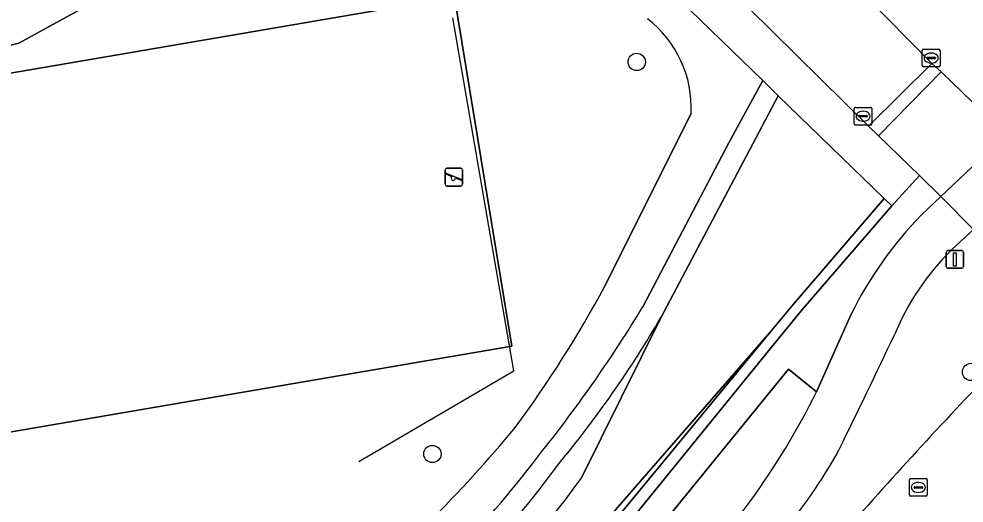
# Model space of a CAD drawing. Extents: x 162879 to 165540, y 384011 to 385181.
# Drawn here: x 164442.3 to 164495.6, y 384933.7 to 384961.1 of the extents above; entities that cross this region are included whole.
import ezdxf

# ---------------------------------------------------------------- set-up
doc = ezdxf.new("R2010")
doc.units = 0
for name, color, linetype in [('IMGEO_Boom', 7, 'Continuous'), ('IMGEO_Fietspad_gesloten', 7, 'Continuous'), ('IMGEO_Groenvoorziening', 7, 'Continuous'), ('IMGEO_Hek', 7, 'Continuous'), ('IMGEO_Kolk', 7, 'Continuous'), ('IMGEO_Rijbaan_lokaal_gesloten', 7, 'Continuous'), ('IMGEO_Rijbaan_lokaal_open', 7, 'Continuous'), ('IMGEO_Rioolput', 7, 'Continuous'), ('IMGEO_Speelvoorziening', 7, 'Continuous'), ('IMGEO_Verkeersbordpaal', 7, 'Continuous'), ('IMGEO_Verkeerseiland_open', 7, 'Continuous'), ('IMGEO_Voetpad_gesloten', 7, 'Continuous'), ('IMGEO_Voetpad_open', 7, 'Continuous')]:
    doc.layers.add(name, color=color, linetype=linetype)

msp = doc.modelspace()

# ---------------------------------------------------------------- linework, layer by layer
at = {"layer": 'IMGEO_Boom'}
for centre in [(164477.156, 384958.621), (164496.04, 384941.094), (164465.615, 384936.458)]:
    msp.add_circle(centre, 0.489, dxfattribs=at)
at = {"layer": 'IMGEO_Fietspad_gesloten'}
msp.add_lwpolyline([(164500.049, 384952.849), (164498.158, 384954.634), (164494.342, 384951.014), (164496.174, 384949.14)], close=True, dxfattribs=at)
for points in [[(164494.943, 384948.001), (164496.174, 384949.14), (164494.342, 384951.014), (164493.232, 384949.962)], [(164489.277, 384944.367), (164487.316, 384939.967)]]:
    msp.add_lwpolyline(points, dxfattribs=at)
for centre, radius, start, end in [((164508.647, 384934.87), 21.573, 135.6067, 153.8817), ((164505.146, 384937.668), 14.521, 134.6397, 157.6176), ((163910.014, 385219.456), 643.972, 333.952996, 334.596428), ((164448.155, 384959.497), 43.761, 314.41, 333.4946), ((164462.543, 384951.094), 29.759, 319.5542, 331.0372)]:
    msp.add_arc(centre, radius, start, end, dxfattribs=at)
at = {"layer": 'IMGEO_Groenvoorziening'}
for points in [[(164494.339, 384970.22), (164489.992, 384965.301), (164488.784, 384963.681), (164493.835, 384958.524), (164494.36, 384958.057), (164496.126, 384956.335), (164496.375, 384956.567), (164500, 384960.208), (164505.582, 384965.814), (164516.533, 384976.879), (164527.873, 384988.337), (164518.226, 384996.111)], [(164468.697, 384969.055), (164441.134, 384964.251), (164441.528, 384961.885), (164431.736, 384960.16), (164431.333, 384962.523), (164413.79, 384959.457), (164418.708, 384958.06), (164427.733, 384958.924), (164431.338, 384957.031), (164442.258, 384959.687), (164446.716, 384962.145), (164467.132, 384966.15)], [(164484.271, 384957.562), (164473.694, 384967.833)], [(164467.132, 384966.15), (164446.716, 384962.145), (164442.258, 384959.687), (164431.338, 384957.031), (164427.733, 384958.924), (164418.708, 384958.06), (164413.79, 384959.457), (164407.984, 384958.459), (164408.469, 384955.043), (164408.764, 384955.094), (164409.059, 384953.421), (164411.011, 384942.36), (164336.268, 384929.356), (164334.073, 384942.077), (164327.87, 384940.992), (164334.997, 384900.103), (164327.736, 384898.783), (164327.779, 384898.632)], [(164477.497, 384944.784), (164482.385, 384954.08), (164484.271, 384957.562)], [(164462.022, 384917.279), (164484.697, 384943.341), (164486.008, 384944.936), (164491.127, 384950.905), (164485.155, 384956.704), (164483.365, 384953.32), (164478.532, 384944.196), (164474.015, 384935.079)], [(164480.232, 384955.715), (164475.356, 384945.943)], [(164475.356, 384945.943), (164480.232, 384955.715)], [(164496.613, 384948.674), (164496.174, 384949.14), (164494.943, 384948.001)], [(164474.015, 384935.079), (164478.532, 384944.196)], [(164466.921, 384921.547), (164474.605, 384931.09), (164484.697, 384943.341), (164462.022, 384917.279)], [(164487.316, 384939.967), (164485.725, 384941.26), (164468.594, 384920.192)]]:
    msp.add_lwpolyline(points, dxfattribs=at)
for points in [[(164425.887, 384934.975), (164422.506, 384954.687), (164466.856, 384962.294), (164470.107, 384942.559)], [(164425.887, 384934.975), (164470.107, 384942.559), (164466.856, 384962.294), (164422.506, 384954.687)]]:
    msp.add_lwpolyline(points, close=True, dxfattribs=at)
for centre, radius, start, end in [((164473.899, 384956.022), 6.341, 357.2279, 52.4857), ((164473.899, 384956.022), 6.341, 357.2279, 52.4857), ((164505.146, 384937.668), 14.521, 134.6397, 157.6176), ((164417.422, 384977.057), 65.76, 323.53243, 331.76174), ((164417.422, 384977.057), 65.76, 323.53243, 331.76174), ((164413.695, 384983.148), 74.448, 321.34612, 328.98139), ((164424.923, 384975.371), 62.015, 320.46686, 329.82108), ((163910.014, 385219.456), 643.972, 333.952996, 334.596428), ((164731.876, 384717.524), 324.148, 136.46986, 138.7792), ((164448.155, 384959.497), 43.761, 314.41, 333.4946), ((164410.857, 384987.215), 77.196, 309.58049, 320.36366), ((164410.857, 384987.215), 77.196, 309.58049, 320.36366), ((164419.966, 384975.63), 64.884, 309.81721, 323.07213), ((164462.543, 384951.094), 29.759, 319.5542, 331.0372), ((164417.215, 384976.981), 69.082, 310.70013, 323.50742), ((164380.531, 385003.61), 115.913, 315.72977, 323.75562), ((164380.531, 385003.61), 115.913, 315.72977, 323.75562)]:
    msp.add_arc(centre, radius, start, end, dxfattribs=at)
at = {"layer": 'IMGEO_Hek'}
msp.add_lwpolyline([(164461.464, 384936.031), (164470.225, 384941.154), (164466.768, 384961.114)], dxfattribs=at)
at = {"layer": 'IMGEO_Kolk'}
for p, q in [((164493.286, 384958.411), (164493.286, 384959.263)), ((164493.361, 384959.337), (164494.213, 384959.337)), ((164493.545, 384958.831), (164493.545, 384958.843)), ((164493.588, 384958.88), (164493.986, 384958.88)), ((164493.774, 384959.117), (164493.799, 384959.117)), ((164494.029, 384958.843), (164494.029, 384958.831)), ((164494.287, 384959.263), (164494.287, 384958.411)), ((164494.213, 384958.337), (164493.361, 384958.337)), ((164493.983, 384958.794), (164493.585, 384958.794)), ((164493.797, 384958.557), (164493.772, 384958.557)), ((164489.443, 384955.126), (164489.443, 384955.978)), ((164489.518, 384956.052), (164490.37, 384956.052)), ((164489.931, 384955.832), (164489.956, 384955.832)), ((164490.444, 384955.978), (164490.444, 384955.126)), ((164489.702, 384955.546), (164489.702, 384955.558)), ((164490.14, 384955.509), (164489.742, 384955.509)), ((164489.745, 384955.595), (164490.143, 384955.595)), ((164489.954, 384955.272), (164489.929, 384955.272)), ((164490.186, 384955.558), (164490.186, 384955.546)), ((164490.37, 384955.052), (164489.518, 384955.052))]:
    msp.add_line(p, q, dxfattribs=at)
for points in [[(164493.286, 384958.411), (164493.286, 384959.263)], [(164493.361, 384959.337), (164494.213, 384959.337)], [(164494.287, 384959.263), (164494.287, 384958.411)], [(164494.213, 384958.337), (164493.361, 384958.337)], [(164489.443, 384955.126), (164489.443, 384955.978)], [(164489.518, 384956.052), (164490.37, 384956.052)], [(164490.444, 384955.978), (164490.444, 384955.126)], [(164490.37, 384955.052), (164489.518, 384955.052)]]:
    msp.add_lwpolyline(points, dxfattribs=at)
for centre, radius, start, end in [((164493.363, 384959.261), 0.0765, 91.552, 178.448), ((164493.363, 384959.261), 0.0765, 91.552, 178.448), ((164493.585, 384958.84), 0.0403, 85.8775, 175.7526), ((164493.99, 384958.842), 0.0386, 1.7309, 96.639), ((164494.211, 384959.261), 0.0765, 1.552, 88.448), ((164494.211, 384959.261), 0.0765, 1.552, 88.448), ((164493.363, 384958.413), 0.0765, 181.552, 268.448), ((164493.363, 384958.413), 0.0765, 181.552, 268.448), ((164493.582, 384958.83), 0.0366, 178.938, 274.7102), ((164493.986, 384958.837), 0.043, 264.8664, 352.4533), ((164494.211, 384958.413), 0.0765, 271.552, 358.448), ((164494.211, 384958.413), 0.0765, 271.552, 358.448), ((164489.52, 384955.976), 0.0765, 91.552, 178.448), ((164489.52, 384955.976), 0.0765, 91.552, 178.448), ((164490.368, 384955.976), 0.0765, 1.552, 88.448), ((164490.368, 384955.976), 0.0765, 1.552, 88.448), ((164489.52, 384955.128), 0.0765, 181.552, 268.448), ((164489.52, 384955.128), 0.0765, 181.552, 268.448), ((164489.742, 384955.555), 0.0403, 85.8775, 175.7526), ((164489.739, 384955.545), 0.0366, 178.938, 274.7102), ((164490.143, 384955.552), 0.043, 264.8664, 352.4533), ((164490.147, 384955.557), 0.0386, 1.7309, 96.639), ((164490.368, 384955.128), 0.0765, 271.552, 358.448), ((164490.368, 384955.128), 0.0765, 271.552, 358.448)]:
    msp.add_arc(centre, radius, start, end, dxfattribs=at)
for centre, major_axis, ratio, start_param, end_param in [((164493.773, 384958.837), (-0.387, 0.002), 0.722429, 4.712389, 7.853982), ((164493.798, 384958.837), (-0.39, 0.002), 0.717154, 1.570796, 4.712389), ((164489.93, 384955.552), (-0.387, 0.002), 0.722429, 4.712389, 7.853982), ((164489.955, 384955.552), (-0.39, 0.002), 0.717154, 1.570796, 4.712389)]:
    msp.add_ellipse(centre, major_axis=major_axis, ratio=ratio, start_param=start_param, end_param=end_param, dxfattribs=at)
at = {"layer": 'IMGEO_Rijbaan_lokaal_gesloten'}
msp.add_arc((164731.876, 384717.524), 324.148, 136.46986, 138.7792, dxfattribs=at)
at = {"layer": 'IMGEO_Rijbaan_lokaal_open'}
msp.add_lwpolyline([(164475.357, 384969.696), (164490.247, 384954.981), (164493.835, 384958.524), (164488.784, 384963.681), (164487.769, 384964.638), (164479.17, 384972.95)], dxfattribs=at)
msp.add_lwpolyline([(164496.574, 384955.96), (164496.126, 384956.335), (164494.36, 384958.057), (164490.814, 384954.448), (164493.131, 384952.193), (164494.342, 384951.014), (164498.158, 384954.634)], close=True, dxfattribs=at)
at = {"layer": 'IMGEO_Rioolput'}
for p, q in [((164492.563, 384934.142), (164492.563, 384934.994)), ((164492.638, 384935.068), (164493.49, 384935.068)), ((164493.051, 384934.848), (164493.076, 384934.848)), ((164493.564, 384934.994), (164493.564, 384934.142)), ((164492.822, 384934.562), (164492.822, 384934.574)), ((164493.26, 384934.525), (164492.862, 384934.525)), ((164492.865, 384934.611), (164493.263, 384934.611)), ((164493.074, 384934.288), (164493.049, 384934.288)), ((164493.306, 384934.574), (164493.306, 384934.562)), ((164493.49, 384934.068), (164492.638, 384934.068))]:
    msp.add_line(p, q, dxfattribs=at)
for points in [[(164492.563, 384934.142), (164492.563, 384934.994)], [(164492.638, 384935.068), (164493.49, 384935.068)], [(164493.564, 384934.994), (164493.564, 384934.142)], [(164493.49, 384934.068), (164492.638, 384934.068)]]:
    msp.add_lwpolyline(points, dxfattribs=at)
for centre, radius, start, end in [((164492.64, 384934.992), 0.0765, 91.552, 178.448), ((164492.64, 384934.992), 0.0765, 91.552, 178.448), ((164493.488, 384934.992), 0.0765, 1.552, 88.448), ((164493.488, 384934.992), 0.0765, 1.552, 88.448), ((164492.862, 384934.571), 0.0403, 85.8775, 175.7526), ((164492.859, 384934.561), 0.0366, 178.938, 274.7102), ((164493.263, 384934.568), 0.043, 264.8664, 352.4533), ((164493.267, 384934.573), 0.0386, 1.7309, 96.639), ((164492.64, 384934.144), 0.0765, 181.552, 268.448), ((164492.64, 384934.144), 0.0765, 181.552, 268.448), ((164493.488, 384934.144), 0.0765, 271.552, 358.448), ((164493.488, 384934.144), 0.0765, 271.552, 358.448)]:
    msp.add_arc(centre, radius, start, end, dxfattribs=at)
for centre, major_axis, ratio, start_param, end_param in [((164493.05, 384934.568), (-0.387, 0.002), 0.722429, 4.712389, 7.853982), ((164493.075, 384934.568), (-0.39, 0.002), 0.717154, 1.570796, 4.712389)]:
    msp.add_ellipse(centre, major_axis=major_axis, ratio=ratio, start_param=start_param, end_param=end_param, dxfattribs=at)
at = {"layer": 'IMGEO_Speelvoorziening'}
for p, q in [((164466.331, 384951.705), (164466.331, 384952.505)), ((164466.331, 384952.505), (164466.331, 384951.705)), ((164466.431, 384952.605), (164467.221, 384952.605)), ((164467.221, 384952.605), (164466.431, 384952.605)), ((164467.321, 384952.505), (164467.321, 384951.705)), ((164467.321, 384951.705), (164467.321, 384952.505)), ((164466.714, 384952.133), (164466.375, 384952.27)), ((164466.4, 384952.33), (164467.276, 384951.977)), ((164467.252, 384951.917), (164466.912, 384952.054)), ((164467.221, 384951.605), (164466.431, 384951.605)), ((164466.431, 384951.605), (164467.221, 384951.605))]:
    msp.add_line(p, q, dxfattribs=at)
for centre, radius, start, end in [((164466.431, 384952.505), 0.1, 90, 180), ((164466.431, 384952.505), 0.1, 90, 180), ((164467.221, 384952.505), 0.1, 0, 90), ((164467.221, 384952.505), 0.1, 360, 90), ((164466.388, 384952.3), 0.0327, 68.078, 248.078), ((164466.793, 384952.043), 0.12, 130.9928, 5.1632), ((164467.264, 384951.947), 0.0327, 248.078, 68.078), ((164466.431, 384951.705), 0.1, 180, 270), ((164466.431, 384951.705), 0.1, 180, 270), ((164467.221, 384951.705), 0.1, 270, 0), ((164467.221, 384951.705), 0.1, 270, 0)]:
    msp.add_arc(centre, radius, start, end, dxfattribs=at)
at = {"layer": 'IMGEO_Verkeersbordpaal'}
for p, q in [((164494.629, 384947.054), (164494.629, 384947.854)), ((164494.629, 384947.854), (164494.629, 384947.054)), ((164494.729, 384947.954), (164495.519, 384947.954)), ((164495.519, 384947.954), (164494.729, 384947.954)), ((164495.619, 384947.854), (164495.619, 384947.054)), ((164495.619, 384947.054), (164495.619, 384947.854)), ((164495.519, 384946.954), (164494.729, 384946.954)), ((164494.729, 384946.954), (164495.519, 384946.954))]:
    msp.add_line(p, q, dxfattribs=at)
msp.add_lwpolyline([(164495.049, 384947.829), (164495.199, 384947.829), (164495.199, 384947.079), (164495.049, 384947.079), (164495.049, 384947.829)], dxfattribs=at)
for centre, start, end in [((164494.729, 384947.854), 90, 180), ((164494.729, 384947.854), 90, 180), ((164495.519, 384947.854), 0, 90), ((164495.519, 384947.854), 360, 90), ((164494.729, 384947.054), 180, 270), ((164494.729, 384947.054), 180, 270), ((164495.519, 384947.054), 270, 0), ((164495.519, 384947.054), 270, 0)]:
    msp.add_arc(centre, 0.1, start, end, dxfattribs=at)
at = {"layer": 'IMGEO_Verkeerseiland_open'}
for points in [[(164485.178, 384942.999), (164486.438, 384944.55), (164491.564, 384950.48), (164491.127, 384950.905), (164486.008, 384944.936), (164484.697, 384943.341), (164474.605, 384931.09), (164466.921, 384921.547)], [(164467.426, 384921.156), (164485.178, 384942.999)]]:
    msp.add_lwpolyline(points, dxfattribs=at)
at = {"layer": 'IMGEO_Voetpad_gesloten'}
msp.add_lwpolyline([(164478.532, 384944.196), (164483.365, 384953.32), (164485.155, 384956.704), (164484.271, 384957.562), (164482.385, 384954.08), (164477.497, 384944.784)], dxfattribs=at)
for centre, radius, start, end in [((164413.695, 384983.148), 74.448, 321.34612, 328.98139), ((164424.923, 384975.371), 62.015, 320.46686, 329.82108), ((164419.966, 384975.63), 64.884, 309.81721, 323.07213), ((164417.215, 384976.981), 69.082, 310.70013, 323.50742)]:
    msp.add_arc(centre, radius, start, end, dxfattribs=at)
at = {"layer": 'IMGEO_Voetpad_open'}
for points in [[(164473.694, 384967.833), (164484.271, 384957.562), (164485.155, 384956.704), (164491.127, 384950.905), (164491.564, 384950.48), (164493.131, 384952.193), (164490.814, 384954.448), (164490.247, 384954.981), (164475.357, 384969.696)], [(164493.232, 384949.962), (164494.342, 384951.014), (164493.131, 384952.193), (164491.564, 384950.48), (164486.438, 384944.55), (164485.178, 384942.999), (164467.426, 384921.156)], [(164468.594, 384920.192), (164485.725, 384941.26), (164487.316, 384939.967), (164489.277, 384944.367)]]:
    msp.add_lwpolyline(points, dxfattribs=at)
msp.add_lwpolyline([(164494.36, 384958.057), (164493.835, 384958.524), (164490.247, 384954.981), (164490.814, 384954.448)], close=True, dxfattribs=at)
msp.add_arc((164508.647, 384934.87), 21.573, 135.6067, 153.8817, dxfattribs=at)

doc.saveas('drawing.dxf')
